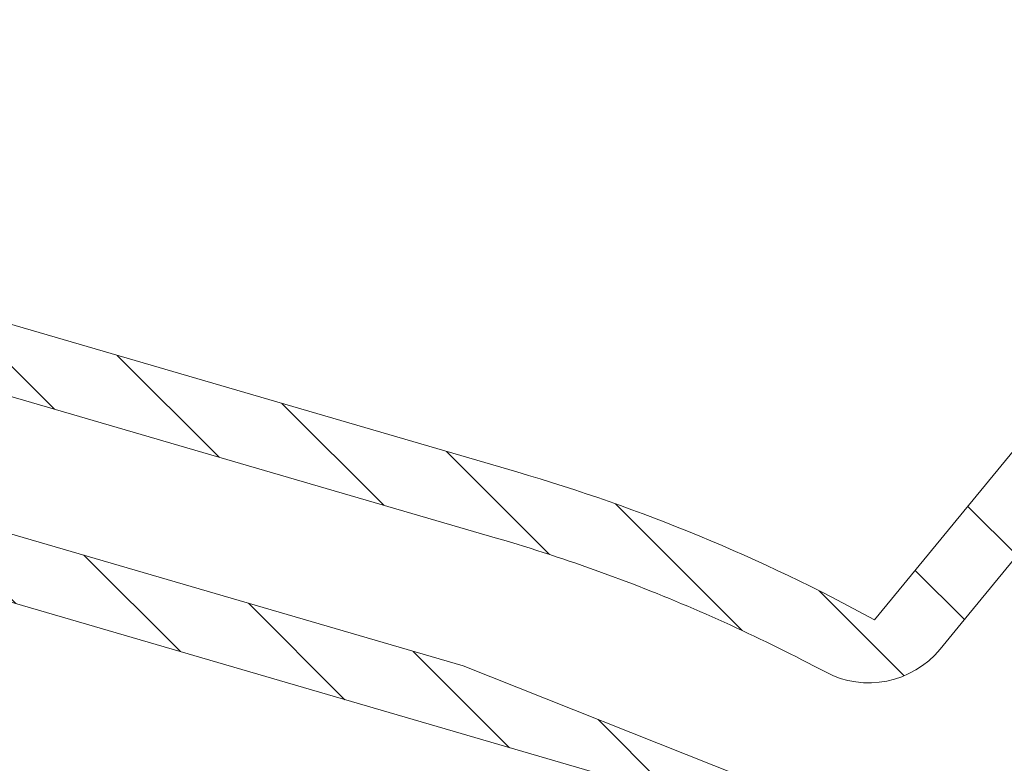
# Model space of a CAD drawing. Header units: metres. Extents: x 167411 to 168816, y 461777 to 462985.
# Tile 414 of 493: x 167743 to 167773, y 462755 to 462777. Entities that reach past the tile are written whole.
import ezdxf

# ---------------------------------------------------------------- set-up
doc = ezdxf.new("R2010")
doc.units = ezdxf.units.M
doc.header["$LTSCALE"] = 0.5
for name, color, linetype, lineweight, true_color in [('Noord-N-WE-GW-AANVULLEN-teelgrond 1e grootte boom', 7, 'Continuous', 18, 0x0001ff), ('Noord-N-WE-GW-AANVULLEN-vrijgekomen grond (uitvullen)', 7, 'Continuous', 18, 0x0100ff), ('Noord-N-WE-GW-AANVULLEN-zand uitvullen', 7, 'Continuous', 18, 0x3fff01), ('Zuid-N-WE-GW-AANVULLEN-menggranulaat', 7, 'Continuous', 18, 0x01ff7f), ('Zuid-N-WE-GW-AANVULLEN-teelgrond 1e grootte boom', 7, 'Continuous', 18, 0x0001ff), ('Zuid-N-WE-GW-ONTGRAVEN-grond-menggranulaat', 7, 'Continuous', 18, 0xff0001)]:
    doc.layers.add(name, color=color, linetype=linetype, lineweight=lineweight, true_color=true_color)
pattern_1 = [(45, (0, 0), (-3.535533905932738, 3.535533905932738), []), (45, (3.5355339, 0), (-3.535533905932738, 3.535533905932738), [2.5, -1.25])]
pattern_2 = [(135, (0, 0), (-1.767766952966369, -1.767766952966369), [])]

msp = doc.modelspace()

# ---------------------------------------------------------------- hatches: boundary and pattern name
at = {"layer": 'Noord-N-WE-GW-AANVULLEN-teelgrond 1e grootte boom'}
h = msp.add_hatch(dxfattribs=at)
h.set_pattern_fill('ANSI33', color=256, scale=20)
h.set_pattern_definition(pattern_1)
h.paths.add_polyline_path([(167851.496245, 462738.563006), (167851.496245, 462733.563006), (167857.496245, 462733.563006), (167857.496245, 462738.563006)])
h.paths.add_polyline_path([(167851.3662560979, 462731.3587327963), (167851.3662560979, 462726.3587327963), (167857.3662560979, 462726.3587327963), (167857.3662560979, 462731.3587327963)])
h.paths.add_polyline_path([(167853.7575194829, 462724.8166165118), (167854.1870491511, 462719.8351002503), (167860.1648686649, 462720.3505358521), (167859.7353389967, 462725.3320521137)])
edge = h.paths.add_edge_path()
edge.add_line((167819.752561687, 462698.5678700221), (167818.5773189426, 462699.0071671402))
edge.add_line((167818.5773189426, 462699.0071671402), (167819.6625522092, 462695.1794274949))
edge.add_line((167819.6625522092, 462695.1794274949), (167823.7469851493, 462693.8079464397))
edge.add_arc((167900.6604038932, 462925.3685777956), 243.9999999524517, 251.6259691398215, 258.5614237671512)
edge.add_arc((167946.0157406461, 463149.5269567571), 472.7008644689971, 258.5614237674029, 259.1146180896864)
edge.add_arc((167946.0157504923, 463149.526999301), 472.7009081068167, 259.1146178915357, 259.7296689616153)
edge.add_line((167861.7366223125, 462684.3999445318), (167862.3462604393, 462687.5686881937))
edge.add_arc((167897.0482822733, 462880.5361637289), 196.0629412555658, 258.8202020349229, 259.8052653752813, ccw=False)
edge.add_arc((167900.6604038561, 462925.3685776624), 240.799999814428, 250.3668830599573, 260.0454236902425, ccw=False)
edge = h.paths.add_edge_path()
edge.add_line((167578.4032729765, 462799.7303160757), (167596.6203670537, 462796.9720314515))
edge.add_line((167596.6203670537, 462796.9720314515), (167601.6020787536, 462796.1410789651))
edge.add_arc((167606.5339795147, 462827.100711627), 31.34999999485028, 260.94877682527, 275.6641324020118)
edge.add_line((167609.6281247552, 462795.9037764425), (167609.6238054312, 462793.4097978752))
edge.add_arc((167603.0385404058, 462821.3954510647), 28.74999999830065, 263.5356267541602, 283.2413064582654, ccw=False)
edge.add_arc((167609.42836148, 462855.0211414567), 62.93352959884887, 252.2468160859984, 261.20118637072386, ccw=False)
edge.add_arc((167562.3483782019, 462696.7118973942), 102.2499999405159, 74.17099039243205, 77.73495314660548)
edge.add_arc((167562.3483781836, 462696.7118973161), 102.250000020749, 77.73495314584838, 81.12712426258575)
edge.add_line((167578.1196902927, 462797.7382711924), (167578.4032729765, 462799.7303160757))
edge = h.paths.add_edge_path()
edge.add_arc((167472.8983696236, 462038.8933752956), 768.1212285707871, 83.66386098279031, 84.63420210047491, ccw=False)
edge.add_line((167557.6691693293, 462802.3225686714), (167557.5895591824, 462800.5467459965))
edge.add_arc((167555.5527658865, 462613.8437053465), 186.7141502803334, 89.37496984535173, 91.48672537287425)
edge.add_line((167550.7084035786, 462800.495000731), (167546.2931048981, 462800.5326116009))
edge.add_line((167546.2931048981, 462800.5326116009), (167544.6420942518, 462803.1182976))
edge.add_line((167544.6420942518, 462803.1182976), (167544.728463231, 462803.6486691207))
edge = h.paths.add_edge_path()
edge.add_line((167502.3501883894, 462807.3307395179), (167484.6232827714, 462807.8409732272))
edge.add_line((167484.6232827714, 462807.8409732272), (167479.5257499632, 462809.9299242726))
edge.add_line((167479.5257499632, 462809.9299242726), (167479.5256575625, 462809.9101138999))
edge.add_arc((167475.679294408, 461985.2643094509), 824.6547746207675, 89.73275947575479, 92.94858476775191)
edge.add_arc((167431.5555315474, 462841.903473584), 33.11999999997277, 262.34218993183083, 272.94858476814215, ccw=False)
edge.add_line((167427.142078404, 462809.0788512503), (167426.7420394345, 462806.1212264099))
edge.add_arc((167432.0353601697, 462845.4296723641), 39.66324706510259, 262.3306199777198, 270.6948268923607)
edge.add_arc((167473.7999534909, 462046.5827580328), 760.3082304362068, 90.64474842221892, 93.112606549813, ccw=False)
edge.add_line((167465.244398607, 462806.842850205), (167494.8134747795, 462803.0676205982))
edge.add_arc((167472.8515045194, 461852.3212443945), 951.0000000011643, 86.68204269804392, 88.67671915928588, ccw=False)
edge.add_line((167527.8924539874, 462801.7271080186), (167531.204409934, 462801.5236236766))
edge.add_line((167531.204409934, 462801.5236236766), (167531.5202549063, 462805.673126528))
edge.add_arc((167473.7849370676, 462047.1590229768), 760.7082306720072, 85.64724816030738, 87.84798802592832)
at = {"layer": 'Noord-N-WE-GW-AANVULLEN-vrijgekomen grond (uitvullen)'}
h = msp.add_hatch(dxfattribs=at)
h.set_pattern_fill('ANSI31', color=256, scale=20, angle=90)
h.set_pattern_definition(pattern_2)
h.paths.add_polyline_path([(167706.5403685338, 462772.1138075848), (167705.5804373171, 462772.3937999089), (167705.4124074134, 462771.8178086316), (167703.7516926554, 462762.0633027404), (167703.4842424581, 462761.5262080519), (167704.3793998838, 462761.0804579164), (167704.3125373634, 462760.9461843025), (167706.702073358, 462759.6931818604), (167716.3782634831, 462754.1611343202), (167725.1101927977, 462748.8741298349), (167738.1994045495, 462740.948880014), (167742.532467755, 462738.175838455), (167747.7370779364, 462734.41951791), (167749.4384790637, 462736.4891531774), (167754.583392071, 462741.5587953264), (167764.9536591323, 462754.1798085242), (167756.5114375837, 462757.5363003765)])
edge = h.paths.add_edge_path(flags=16)
edge.add_line((167760.9397763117, 462751.6359280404), (167760.7716218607, 462751.6103917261))
edge.add_line((167760.7716218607, 462751.6103917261), (167753.4005272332, 462742.6394865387))
edge.add_line((167753.4005272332, 462742.6394865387), (167748.2249168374, 462737.5395961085))
edge.add_arc((167747.2422889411, 462738.5368134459), 1.400000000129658, 233.96650911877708, 314.5777961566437, ccw=False)
edge.add_line((167746.4187276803, 462737.4046708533), (167743.4281533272, 462739.5016391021))
edge.add_line((167743.4281533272, 462739.5016391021), (167739.0281055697, 462742.3175489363))
edge.add_line((167739.0281055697, 462742.3175489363), (167717.211737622, 462755.5269132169))
edge.add_arc((167625.3086766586, 462606.0983188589), 175.4282686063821, 58.40723921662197, 62.07926896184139)
edge.add_line((167707.4528848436, 462761.1060815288), (167707.1000039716, 462766.4000602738))
edge.add_line((167707.1000039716, 462766.4000602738), (167706.6357025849, 462766.5763348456))
edge.add_arc((167707.6282180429, 462767.9625082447), 1.704864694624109, 80.19333900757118, 234.3969182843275, ccw=False)
edge.add_line((167707.9185975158, 462769.6424616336), (167760.6802256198, 462754.2508955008))
edge.add_arc((167760.1668116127, 462752.8772022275), 1.466501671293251, -57.93662365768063, 69.50691150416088, ccw=False)
edge.add_line((167760.9453142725, 462751.6343986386), (167760.9397763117, 462751.6359280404))
at = {"layer": 'Noord-N-WE-GW-AANVULLEN-zand uitvullen'}
h = msp.add_hatch(dxfattribs=at)
h.set_pattern_fill('ANSI31', color=256, scale=20, angle=90)
h.set_pattern_definition(pattern_2)
edge = h.paths.add_edge_path()
edge.add_line((167721.4094950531, 462819.829803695), (167721.7599547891, 462821.2878211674))
edge.add_line((167721.7599547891, 462821.2878211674), (167721.9879396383, 462822.2627326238))
edge.add_arc((167727.6388144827, 462820.9559757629), 5.800000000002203, 73.73703519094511, 166.9793091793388, ccw=False)
edge.add_line((167729.2630827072, 462826.5238975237), (167730.2230692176, 462826.2438512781))
edge.add_line((167730.2230692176, 462826.2438512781), (167745.7728057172, 462821.7076986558))
edge.add_arc((167718.5243060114, 462728.3010111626), 97.30000002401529, 69.14617739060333, 73.73703518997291, ccw=False)
edge.add_line((167753.1616429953, 462819.2270519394), (167754.0933698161, 462818.8664877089))
edge.add_line((167754.0933698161, 462818.8664877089), (167754.0661750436, 462818.7972447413))
edge.add_line((167754.0661750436, 462818.7972447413), (167753.5740246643, 462817.1101743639))
edge.add_line((167753.5740246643, 462817.1101743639), (167753.4806111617, 462817.1470407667))
edge.add_line((167753.4806111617, 462817.1470407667), (167752.6329853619, 462814.241415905))
edge.add_line((167752.6329853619, 462814.241415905), (167752.5297765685, 462814.2715238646))
edge.add_line((167752.5297765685, 462814.2715238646), (167747.5777043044, 462815.7161371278))
edge.add_line((167747.5777043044, 462815.7161371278), (167740.2684972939, 462790.6604892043))
edge.add_line((167740.2684972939, 462790.6604892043), (167761.9344528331, 462784.3401196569))
edge.add_line((167761.9344528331, 462784.3401196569), (167775.7298196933, 462801.1296108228))
edge.add_line((167775.7298196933, 462801.1296108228), (167771.7873008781, 462804.3692843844))
edge.add_line((167771.7873008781, 462804.3692843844), (167771.5814322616, 462804.5384397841))
edge.add_line((167771.5814322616, 462804.5384397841), (167773.2329424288, 462806.5483910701))
edge.add_line((167773.2329424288, 462806.5483910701), (167773.1506729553, 462806.605783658))
edge.add_line((167773.1506729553, 462806.605783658), (167774.2650908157, 462807.9620729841))
edge.add_line((167774.2650908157, 462807.9620729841), (167774.3120182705, 462808.0191854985))
edge.add_line((167774.3120182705, 462808.0191854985), (167775.0994918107, 462807.4624828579))
edge.add_arc((167718.5253123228, 462728.3022953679), 97.29837135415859, 42.61542943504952, 54.44737731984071, ccw=False)
edge.add_line((167790.1286220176, 462794.1805095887), (167790.801992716, 462793.4410603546))
edge.add_line((167790.801992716, 462793.4410603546), (167794.045901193, 462789.6506539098))
edge.add_arc((167791.8726178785, 462787.8851965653), 2.800000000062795, -39.40880863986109, 39.088533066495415, ccw=False)
edge.add_line((167794.0359986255, 462786.1076185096), (167793.40114932, 462785.3349825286))
edge.add_line((167793.40114932, 462785.3349825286), (167771.6124732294, 462758.817327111))
edge.add_line((167771.6124732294, 462758.817327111), (167770.9776239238, 462758.0446911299))
edge.add_arc((167768.8142431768, 462759.8222691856), 2.800000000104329, 241.9403833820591, 320.59119135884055, ccw=False)
edge.add_arc((167742.9203988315, 462711.2452011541), 52.24745873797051, 61.94029754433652, 68.99750167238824)
edge.add_line((167761.6463403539, 462760.0215894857), (167760.7093902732, 462760.3710527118))
edge.add_arc((167742.921959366, 462711.2516156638), 52.24090154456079, 70.09335559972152, 73.73719383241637)
edge.add_line((167757.551688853, 462761.4022169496), (167714.2607799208, 462774.0309949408))
edge.add_arc((167716.4451406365, 462781.5188897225), 7.79999999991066, 155.7630082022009, 253.7370351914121, ccw=False)
edge.add_line((167709.332669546, 462784.7208820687), (167709.8160502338, 462784.5035509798))
edge.add_line((167709.8160502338, 462784.5035509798), (167709.8797733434, 462784.474579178))
edge.add_line((167709.8797733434, 462784.474579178), (167709.261246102, 462783.1141362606))
edge.add_line((167709.261246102, 462783.1141362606), (167710.6267413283, 462782.4933119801))
edge.add_line((167710.6267413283, 462782.4933119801), (167711.2475656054, 462783.8588071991))
edge.add_arc((167524.4996066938, 462867.9316318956), 204.8000000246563, 335.7630082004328, 340.8516845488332)
edge.add_line((167717.9685644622, 462800.7542369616), (167715.9847519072, 462801.443067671))
edge.add_line((167715.9847519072, 462801.443067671), (167718.2592098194, 462808.395876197))
edge.add_line((167718.2592098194, 462808.395876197), (167718.3261223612, 462808.375316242))
edge.add_line((167718.3261223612, 462808.375316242), (167720.2665860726, 462807.779077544))
edge.add_line((167720.2665860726, 462807.779077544), (167721.0377824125, 462810.3487742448))
edge.add_arc((167524.499606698, 462867.9316318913), 204.8000000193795, 343.6701747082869, 346.2775088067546)
edge.add_line((167723.4538109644, 462819.3490772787), (167723.7971743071, 462820.8092490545))
edge.add_line((167723.7971743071, 462820.8092490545), (167722.3370025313, 462821.1526123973))
edge.add_line((167722.3370025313, 462821.1526123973), (167721.9936391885, 462819.6924406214))
edge.add_line((167721.9936391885, 462819.6924406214), (167721.4094950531, 462819.829803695))
edge = h.paths.add_edge_path(flags=16)
edge.add_arc((167727.6388144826, 462820.9559757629), 3.980000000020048, 73.73703518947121, 105.65012034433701, ccw=False)
edge.add_line((167728.7533985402, 462824.7767220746), (167745.2631215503, 462819.9605232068))
edge.add_line((167745.2631215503, 462819.9605232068), (167747.0880854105, 462819.4083155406))
edge.add_line((167747.0880854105, 462819.4083155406), (167738.3857101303, 462789.5769465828))
edge.add_line((167738.3857101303, 462789.5769465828), (167762.3146233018, 462782.5964294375))
edge.add_line((167762.3146233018, 462782.5964294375), (167778.647330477, 462802.4739611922))
edge.add_arc((167718.5332322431, 462728.3090007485), 95.46803739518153, 38.778987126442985, 50.973649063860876, ccw=False)
edge.add_line((167792.9570320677, 462788.1023463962), (167768.9890716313, 462758.9324182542))
edge.add_arc((167742.9192725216, 462711.2429217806), 54.34999999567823, 61.33646743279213, 73.73703519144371)
edge.add_line((167758.1397859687, 462763.4181886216), (167714.8488770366, 462776.0469666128))
edge.add_arc((167716.4430729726, 462781.5151784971), 5.69585831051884, 202.2467410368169, 253.7465473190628, ccw=False)
edge.add_arc((167524.6408378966, 462867.8841204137), 206.4711076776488, 334.6114704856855, 343.6718078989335)
edge.add_arc((167524.4996067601, 462867.9316318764), 206.6199999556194, 343.6701747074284, 347.9476919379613)
edge = h.paths.add_edge_path(flags=16)
edge.add_line((167754.2179499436, 462818.8176051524), (167754.1969706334, 462818.7456889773))
edge.add_line((167754.1969706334, 462818.7456889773), (167753.7441339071, 462817.1933841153))
edge.add_arc((167717.9396309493, 462726.7497281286), 97.27290136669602, 64.97752930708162, 68.40255956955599, ccw=False)
edge.add_line((167759.0835072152, 462814.8927867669), (167759.5595352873, 462816.524590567))
edge.add_arc((167718.524306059, 462728.3010112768), 97.29999990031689, 65.05555744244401, 68.47906575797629)
edge = h.paths.add_edge_path(flags=16)
edge.add_line((167759.687873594, 462816.4646113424), (167759.17209423, 462814.6965418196))
edge.add_arc((167718.524306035, 462728.3010112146), 95.47999996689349, 58.75313288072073, 64.80372616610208, ccw=False)
edge.add_line((167768.0523133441, 462809.9307048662), (167769.1744605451, 462811.2964010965))
edge.add_line((167769.1744605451, 462811.2964010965), (167769.2192464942, 462811.3509073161))
edge.add_arc((167718.5699968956, 462728.3859246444), 97.20357418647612, 58.59637358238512, 64.97536703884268)
edge = h.paths.add_edge_path(flags=16)
edge.add_line((167768.2629306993, 462809.9665094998), (167769.3399453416, 462811.2772776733))
edge.add_arc((167718.5243060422, 462728.3010112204), 97.29999995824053, 55.09790373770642, 58.51620833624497, ccw=False)
edge.add_line((167774.1970191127, 462808.0997518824), (167773.1245514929, 462806.79451761))
edge.add_arc((167717.5613961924, 462726.9460957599), 97.27813063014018, 55.16756828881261, 58.58710113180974)
h.paths.add_polyline_path([(167774.5723319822, 462805.4219199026), (167773.6200580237, 462804.262965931), (167774.7790119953, 462803.3106919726), (167775.7312859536, 462804.4696459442)], flags=16)
h.paths.add_polyline_path([(167750.2418625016, 462817.6499754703), (167749.8217931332, 462816.2099957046), (167751.261772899, 462815.7899263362), (167751.6818422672, 462817.229906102)], flags=16)
h.paths.add_polyline_path([(167717.9289383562, 462806.3953571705), (167717.4680895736, 462804.9679054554), (167718.8955412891, 462804.5070566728), (167719.3563900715, 462805.9345083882)], flags=16)
edge = h.paths.add_edge_path(flags=16)
edge.add_line((167721.3774478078, 462819.6935209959), (167723.2842639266, 462819.2451280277))
edge.add_arc((167524.499606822, 462867.9316318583), 204.6599998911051, 343.67017470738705, 346.2379784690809, ccw=False)
edge.add_line((167720.903430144, 462810.3881375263), (167720.1738351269, 462807.954036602))
edge.add_line((167720.1738351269, 462807.954036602), (167718.3003297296, 462808.5297012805))
edge.add_arc((167522.9486592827, 462868.3810726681), 204.3146147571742, 342.9661100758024, 346.2139526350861)
edge = h.paths.add_edge_path(flags=17)
edge.add_arc((167524.4996066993, 462867.9316318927), 204.6600000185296, 335.80220203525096, 340.8124907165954, ccw=False)
edge.add_line((167711.1773338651, 462784.0439582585), (167709.3901412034, 462784.8485418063))
edge.add_arc((167524.4525728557, 462867.9503419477), 202.7506186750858, 335.8032061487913, 340.811486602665)
edge.add_line((167715.9388298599, 462801.3108135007), (167717.7903430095, 462800.6679205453))
at = {"layer": 'Zuid-N-WE-GW-AANVULLEN-menggranulaat'}
h = msp.add_hatch(dxfattribs=at)
h.set_pattern_fill('ANSI37', color=256, scale=20)
h.set_pattern_definition([(45, (0, 0), (-1.767766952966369, 1.767766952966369), []), (135, (0, 0), (-1.767766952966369, -1.767766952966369), [])])
edge = h.paths.add_edge_path()
edge.add_arc((167803.4791472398, 462466.3690323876), 20.99999999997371, 297.6526232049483, 334.9313167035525)
edge.add_line((167822.5009582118, 462457.4712401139), (167827.8134121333, 462468.8282701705))
edge.add_arc((167808.7916689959, 462477.7260058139), 20.99991456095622, 334.9313782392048, 364.503464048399)
edge.add_line((167829.7267481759, 462479.3749058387), (167827.4790799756, 462507.9125713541))
edge.add_arc((167825.4852546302, 462507.755534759), 2.000000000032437, 4.503402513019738, 90.27156755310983)
edge.add_arc((167824.8460969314, 462642.6050917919), 132.8510717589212, 259.64941472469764, 270.2715675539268, ccw=False)
edge.add_arc((167754.8900732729, 462225.1511423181), 290.4445156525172, 80.86994677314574, 87.31915756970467)
edge.add_arc((167775.0175849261, 462636.516389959), 121.415015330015, 260.654251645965, 266.9109979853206, ccw=False)
edge.add_arc((167974.3146421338, 463868.2755060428), 1369.192570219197, 259.95828140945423, 260.7955184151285, ccw=False)
edge.add_arc((167530.3156294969, 461237.1591816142), 1299.214996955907, 80.9099083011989, 81.3481679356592)
edge.add_line((167725.7562178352, 462521.5900223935), (167726.5613614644, 462523.2881156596))
edge.add_arc((167530.3156294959, 461237.1591816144), 1301.01499695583, 80.90924953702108, 81.32436302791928, ccw=False)
edge.add_arc((167974.3146421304, 463868.2755060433), 1367.392570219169, 259.957655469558, 260.7956117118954)
edge.add_arc((167775.0175849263, 462636.5163899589), 119.6150153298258, 260.6531923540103, 266.9079431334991)
edge.add_arc((167754.8900732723, 462225.1511423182), 292.2445156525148, 80.8661692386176, 87.3178939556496, ccw=False)
edge.add_arc((167824.846096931, 462642.6050917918), 131.0510717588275, 259.6410738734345, 270.081003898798)
edge.add_arc((167825.0285473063, 462513.5541490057), 1.999999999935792, 270.0810038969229, 364.5034025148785)
edge.add_line((167827.0223726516, 462513.711185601), (167826.3476529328, 462522.277808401))
edge.add_arc((167851.2704697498, 462524.2407658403), 25.00000000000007, 159.6344798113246, 184.5034025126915, ccw=False)
edge.add_line((167827.8331801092, 462532.9409643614), (167839.6054740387, 462564.6541099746))
edge.add_arc((167863.0427636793, 462555.9539114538), 25.00000000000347, 92.92646269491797, 159.6344798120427, ccw=False)
edge.add_arc((167859.6731861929, 462621.8678397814), 41.00000000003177, 272.9264626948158, 332.9525938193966)
edge.add_arc((167761.4366320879, 462672.0242893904), 151.2999999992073, 332.9525938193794, 343.4711954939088)
edge.add_arc((167761.4366320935, 462672.0242893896), 151.2999999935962, 343.4711954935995, 352.7182832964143)
edge.add_arc((167761.4366320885, 462672.0242893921), 151.299999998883, 352.7182832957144, 359.9848447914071)
edge.add_arc((167762.6427129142, 462672.126905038), 150.0939816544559, 359.9455512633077, 369.780692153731)
edge.add_arc((167930.1719424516, 462701.5206140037), 19.9999999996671, 191.1198891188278, 191.2334212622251, ccw=False)
edge.add_arc((167737.3431602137, 462663.465514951), 176.548040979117, 11.16895386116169, 18.09769581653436)
edge.add_line((167905.1570562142, 462718.3080812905), (167903.1593950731, 462724.0577253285))
edge.add_arc((167739.6427847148, 462664.0457215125), 174.1812919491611, 20.15357154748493, 22.68530781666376)
edge.add_line((167900.3488921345, 462731.2221273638), (167888.5491926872, 462758.9092599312))
edge.add_arc((165746.7489998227, 461786.7376482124), 2352.110904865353, 24.41348664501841, 26.09998645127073)
edge.add_line((167859.0096983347, 462821.5228676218), (167856.2721985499, 462827.0317757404))
edge.add_line((167856.2721985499, 462827.0317757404), (167849.4427865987, 462840.7263118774))
edge.add_line((167849.4427865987, 462840.7263118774), (167853.1350324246, 462842.2854980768))
edge.add_line((167853.1350324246, 462842.2854980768), (167860.3813711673, 462827.7549278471))
edge.add_line((167860.3813711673, 462827.7549278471), (167861.3957378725, 462825.6996336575))
edge.add_line((167861.3957378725, 462825.6996336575), (167863.1099234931, 462822.2444456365))
edge.add_arc((165737.1791078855, 461782.2200335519), 2366.692335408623, 24.416192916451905, 26.068294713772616, ccw=False)
edge.add_line((167892.2107470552, 462760.5202148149), (167904.0259808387, 462732.7966320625))
edge.add_arc((167739.8099433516, 462664.1044459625), 178.0042791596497, 19.80421544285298, 22.699741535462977, ccw=False)
edge.add_line((167907.2863097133, 462724.4135672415), (167909.2465979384, 462718.6607007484))
edge.add_arc((167740.0904840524, 462664.1680653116), 177.7167357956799, 11.117207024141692, 17.85603628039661, ccw=False)
edge.add_arc((167930.1719424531, 462701.5206139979), 16.00000000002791, 191.1198890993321, 191.4083296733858)
edge.add_arc((167760.3030476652, 462671.9276384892), 156.4335888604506, 0.020354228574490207, 9.726300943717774, ccw=False)
edge.add_arc((167761.4366320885, 462672.0242893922), 155.2999999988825, 352.7182832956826, 359.9848447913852, ccw=False)
edge.add_arc((167761.4366320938, 462672.0242893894), 155.2999999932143, 343.47119549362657, 352.71828329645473, ccw=False)
edge.add_arc((167761.4366320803, 462672.0242893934), 155.3000000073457, 332.95259381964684, 343.47119549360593, ccw=False)
edge.add_arc((167859.6731861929, 462621.8678397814), 45.0000000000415, 272.9264626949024, 332.9525938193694, ccw=False)
edge.add_arc((167863.0427636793, 462555.9539114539), 20.99999999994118, 92.92646269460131, 159.6344798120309)
edge.add_line((167843.3554403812, 462563.2620782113), (167831.5831464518, 462531.548932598))
edge.add_arc((167851.2704697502, 462524.2407658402), 21.00000000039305, 159.6344798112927, 184.5034025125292)
edge.add_line((167830.3353036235, 462522.5918815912), (167833.7143988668, 462479.6889790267))
edge.add_arc((167808.7916777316, 462477.7260042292), 24.99990597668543, -25.068626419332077, 4.503459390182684, ccw=False)
edge.add_line((167831.4366161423, 462467.1334566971), (167826.1241603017, 462455.7764225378))
edge.add_arc((167803.4791472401, 462466.3690323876), 24.99999999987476, 326.0230712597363, 334.93131670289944, ccw=False)
edge.add_line((167824.2107141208, 462452.3975566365), (167824.3351035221, 462452.313727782))
edge.add_arc((167826.6985021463, 462450.7209795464), 2.849999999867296, 146.0230712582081, 226.2503602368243)
edge.add_line((167824.7277028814, 462448.6622298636), (167832.9604662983, 462440.7811726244))
edge.add_line((167832.9604662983, 462440.7811726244), (167832.856741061, 462440.6728163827))
edge.add_line((167832.856741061, 462440.6728163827), (167836.0875973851, 462437.5799832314))
edge.add_arc((167853.3620299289, 462455.6518945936), 24.99999999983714, 226.2924793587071, 277.4629986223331)
edge.add_line((167856.6091772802, 462430.8636708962), (167887.2002697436, 462434.8709683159))
edge.add_line((167887.2002697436, 462434.8709683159), (167887.6548703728, 462431.4006169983))
edge.add_line((167887.6548703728, 462431.4006169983), (167857.0637779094, 462427.3933195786))
edge.add_arc((167853.3620299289, 462455.6518945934), 28.49999999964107, 226.4362674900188, 277.4629986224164, ccw=False)
edge.add_line((167833.7209410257, 462435.0005598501), (167830.4365544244, 462438.1445760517))
edge.add_line((167830.4365544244, 462438.1445760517), (167830.3328291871, 462438.03621981))
edge.add_line((167830.3328291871, 462438.03621981), (167822.1006203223, 462445.9165948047))
edge.add_arc((167820.1298408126, 462443.8578262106), 2.850000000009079, 46.25091003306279, 126.488941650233)
edge.add_line((167818.435038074, 462446.1491454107), (167818.3458420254, 462446.2697441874))
edge.add_arc((167803.479147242, 462466.3690323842), 24.99999999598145, 300.71144744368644, 306.4889533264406, ccw=False)
edge.add_line((167816.2470148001, 462444.8752761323), (167813.2254524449, 462447.7677008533))
at = {"layer": 'Zuid-N-WE-GW-AANVULLEN-teelgrond 1e grootte boom'}
h = msp.add_hatch(dxfattribs=at)
h.set_pattern_fill('ANSI33', color=256, scale=20)
h.set_pattern_definition(pattern_1)
h.paths.add_polyline_path([(167632.8377178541, 462676.5266989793), (167632.8377178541, 462671.5266989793), (167638.8377178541, 462671.5266989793), (167638.8377178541, 462676.5266989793)])
h.paths.add_polyline_path([(167654.1186690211, 462688.734524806), (167654.1186690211, 462683.734524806), (167660.1186690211, 462683.734524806), (167660.1186690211, 462688.734524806)])
h.paths.add_polyline_path([(167683.8796496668, 462668.6183621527), (167683.8796496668, 462663.6183621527), (167689.8796496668, 462663.6183621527), (167689.8796496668, 462668.6183621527)])
edge = h.paths.add_edge_path()
edge.add_arc((167810.3808444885, 462803.3814329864), 106.5000072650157, 242.86446916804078, 243.3100240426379, ccw=False)
edge.add_line((167761.8065248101, 462708.6038669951), (167760.9984946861, 462707.2503733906))
edge.add_arc((167900.6604039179, 462925.3685778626), 259.0000000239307, 237.3684112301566, 245.5973856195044)
edge.add_line((167793.6555941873, 462689.5063920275), (167800.444228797, 462686.5429145))
edge.add_line((167800.444228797, 462686.5429145), (167800.9974573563, 462686.3120079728))
edge.add_line((167800.9974573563, 462686.3120079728), (167801.2488266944, 462686.9240642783))
edge.add_line((167801.2488266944, 462686.9240642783), (167800.5308514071, 462689.8730815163))
edge.add_line((167800.5308514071, 462689.8730815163), (167797.4306392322, 462691.1075347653))
edge.add_arc((167797.765800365, 462692.0496956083), 1.000000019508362, 246.25729131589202, 250.4176637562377, ccw=False)
edge.add_arc((167900.6603241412, 462925.3684069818), 255.9998115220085, 243.3097077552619, 246.2025355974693, ccw=False)
edge.add_line((167785.6734964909, 462696.646014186), (167766.6099376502, 462706.1854506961))
edge.add_line((167766.6099376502, 462706.1854506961), (167762.5450142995, 462708.2290031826))
edge = h.paths.add_edge_path()
edge.add_line((167729.7955435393, 462731.755873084), (167718.4336053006, 462741.0916000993))
edge.add_arc((167656.8532226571, 462666.1459099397), 97.00000000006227, 50.59119135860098, 61.94803445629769)
edge.add_arc((167611.2368211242, 462580.54133114), 194.0000000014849, 61.94803431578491, 75.54710071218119)
edge.add_arc((167473.7849370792, 462047.1590232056), 744.8082304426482, 75.54877375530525, 77.73469606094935)
edge.add_arc((167473.78493708, 462047.1590232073), 744.8082304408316, 77.73469606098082, 79.04143100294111)
edge.add_line((167615.3723289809, 462778.3856027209), (167614.8020302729, 462775.4403694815))
edge.add_arc((167473.7677960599, 462047.0874752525), 741.8817923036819, 75.54949357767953, 79.04118276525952, ccw=False)
edge.add_arc((167611.2368215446, 462580.5413309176), 191.0000000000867, 51.90992444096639, 75.54949357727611, ccw=False)
edge.add_line((167729.0646370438, 462730.8663318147), (167729.7955435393, 462731.755873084))
edge = h.paths.add_edge_path()
edge.add_arc((167472.8515045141, 461852.3212443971), 938.9999999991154, 85.87992178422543, 87.73106189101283)
edge.add_arc((167502.2273521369, 462593.7395201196), 196.9999999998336, 87.73106189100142, 96.39076555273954)
edge.add_arc((167457.7038466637, 462991.2538688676), 203.0000000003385, 273.55816279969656, 276.39076555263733, ccw=False)
edge.add_line((167470.3023812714, 462788.6451895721), (167468.5569805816, 462788.544200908))
edge.add_arc((167468.503516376, 462789.5427705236), 0.9999998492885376, 126.58263599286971, 273.0647350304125, ccw=False)
edge.add_line((167467.9075349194, 462790.3457685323), (167467.8520288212, 462791.5115153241))
edge.add_line((167467.8520288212, 462791.5115153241), (167463.356459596, 462791.333787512))
edge.add_line((167463.356459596, 462791.333787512), (167463.3627943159, 462791.1097321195))
edge.add_line((167463.3627943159, 462791.1097321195), (167462.3580633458, 462791.0829777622))
edge.add_arc((167462.3345474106, 462789.8042607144), 1.278933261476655, 88.94643464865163, 226.1744196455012)
edge.add_line((167461.448930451, 462788.8815728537), (167462.1728936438, 462788.1917342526))
edge.add_line((167462.1728936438, 462788.1917342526), (167462.1250852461, 462788.1415608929))
edge.add_arc((167466.9677423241, 462794.3276324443), 7.856131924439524, 231.9450104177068, 266.4484992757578)
edge.add_arc((167460.2758619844, 462965.3663968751), 178.9874041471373, 271.9867574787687, 276.4949520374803)
edge.add_arc((167502.2273521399, 462593.7395200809), 195.0000000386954, 93.46616453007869, 96.39076555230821, ccw=False)
edge.add_arc((167496.4837385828, 462688.5657343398), 99.99999999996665, 87.97320017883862, 93.46616452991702, ccw=False)
edge.add_arc((167473.7849370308, 462047.1590232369), 741.8082304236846, 86.95425751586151, 87.97320017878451, ccw=False)
edge.add_arc((167473.7957505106, 462047.2905003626), 741.6763644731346, 83.64190735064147, 86.95455203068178, ccw=False)
edge.add_line((167555.9305037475, 462784.4049500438), (167556.2896047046, 462786.3928943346))
edge.add_arc((167533.3755837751, 462692.3299431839), 96.81369290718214, 76.30923118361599, 85.88914324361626)
edge = h.paths.add_edge_path()
edge.add_line((167584.8977186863, 462782.6331097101), (167584.6325823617, 462780.6366321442))
edge.add_line((167584.6325823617, 462780.6366321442), (167596.1308612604, 462778.8071042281))
edge.add_line((167596.1308612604, 462778.8071042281), (167596.4327265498, 462781.6749466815))
edge.add_line((167596.4327265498, 462781.6749466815), (167593.1436613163, 462782.1492670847))
edge.add_arc((167583.1492237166, 462682.3260606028), 100.3222873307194, 84.28252100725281, 89.00135396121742)
edge = h.paths.add_edge_path()
edge.add_line((167428.3733344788, 462785.1688034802), (167429.6782427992, 462782.4659556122))
edge.add_arc((167439.9861721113, 462760.6301085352), 24.14658618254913, 92.09856876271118, 115.2703350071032, ccw=False)
edge.add_line((167439.1019544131, 462784.7604998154), (167449.4898294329, 462785.1491883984))
edge.add_line((167449.4898294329, 462785.1491883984), (167449.5082445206, 462787.980754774))
edge.add_line((167449.5082445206, 462787.980754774), (167439.1025243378, 462787.5772356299))
edge.add_arc((167438.9928821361, 462762.9630241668), 24.61445565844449, 89.74478183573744, 115.5586891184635)
at = {"layer": 'Zuid-N-WE-GW-ONTGRAVEN-grond-menggranulaat'}
h = msp.add_hatch(dxfattribs=at)
h.set_pattern_fill('ANSI31', color=256, scale=20)
h.set_pattern_definition([(45, (0, 0), (-1.767766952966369, 1.767766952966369), [])])
edge = h.paths.add_edge_path()
edge.add_line((167853.1350324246, 462842.2854980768), (167849.4427865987, 462840.7263118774))
edge.add_line((167849.4427865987, 462840.7263118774), (167856.2721985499, 462827.0317757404))
edge.add_line((167856.2721985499, 462827.0317757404), (167859.0096983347, 462821.5228676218))
edge.add_arc((165746.7489998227, 461786.7376482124), 2352.110904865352, 24.413486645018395, 26.099986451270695, ccw=False)
edge.add_line((167888.5491926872, 462758.9092599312), (167900.3488921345, 462731.2221273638))
edge.add_arc((167739.6427847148, 462664.0457215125), 174.1812919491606, 20.153571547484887, 22.685307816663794, ccw=False)
edge.add_line((167903.1593950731, 462724.0577253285), (167905.1570562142, 462718.3080812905))
edge.add_arc((167737.3431602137, 462663.465514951), 176.5480409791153, 11.168953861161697, 18.097695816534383, ccw=False)
edge.add_arc((167930.1719424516, 462701.5206140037), 19.99999999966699, 191.1198891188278, 191.2334212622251)
edge.add_arc((167762.6427129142, 462672.126905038), 150.0939816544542, -0.054448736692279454, 9.780692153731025, ccw=False)
edge.add_arc((167761.4366320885, 462672.0242893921), 151.2999999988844, 352.7182832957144, 359.984844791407, ccw=False)
edge.add_arc((167761.4366320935, 462672.0242893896), 151.2999999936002, 343.4711954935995, 352.7182832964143, ccw=False)
edge.add_arc((167761.4366320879, 462672.0242893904), 151.299999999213, 332.95259381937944, 343.4711954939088, ccw=False)
edge.add_arc((167859.6731861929, 462621.8678397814), 41.00000000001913, 272.9264626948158, 332.9525938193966, ccw=False)
edge.add_arc((167863.0427636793, 462555.9539114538), 25.00000000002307, 92.926462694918, 159.6344798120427)
edge.add_line((167839.6054740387, 462564.6541099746), (167827.8331801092, 462532.9409643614))
edge.add_arc((167851.2704697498, 462524.2407658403), 24.99999999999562, 159.6344798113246, 184.5034025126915)
edge.add_line((167826.3476529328, 462522.277808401), (167827.0223726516, 462513.711185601))
edge.add_arc((167825.0285473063, 462513.5541490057), 1.999999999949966, -89.91899610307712, 4.5034025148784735, ccw=False)
edge.add_arc((167824.846096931, 462642.6050917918), 131.0510717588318, 259.6410738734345, 270.08100389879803, ccw=False)
edge.add_arc((167754.8900732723, 462225.1511423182), 292.2445156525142, 80.86616923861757, 87.31789395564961)
edge.add_arc((167775.0175849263, 462636.5163899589), 119.6150153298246, 260.65319235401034, 266.90794313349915, ccw=False)
edge.add_arc((167974.3146421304, 463868.2755060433), 1367.392570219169, 259.957655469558, 260.7956117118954, ccw=False)
edge.add_arc((167530.3156294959, 461237.1591816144), 1301.01499695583, 80.90924953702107, 81.3243630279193)
edge.add_line((167726.5613614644, 462523.2881156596), (167725.7562178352, 462521.5900223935))
edge.add_arc((167530.3156294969, 461237.1591816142), 1299.214996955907, 80.90990830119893, 81.3481679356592, ccw=False)
edge.add_arc((167974.3146421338, 463868.2755060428), 1369.192570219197, 259.9582814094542, 260.7955184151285)
edge.add_arc((167775.0175849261, 462636.516389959), 121.4150153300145, 260.654251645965, 266.9109979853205)
edge.add_arc((167754.8900732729, 462225.1511423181), 290.4445156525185, 80.86994677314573, 87.31915756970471, ccw=False)
edge.add_arc((167824.8460969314, 462642.6050917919), 132.8510717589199, 259.6494147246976, 270.2715675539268)
edge.add_arc((167825.4852546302, 462507.755534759), 2.000000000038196, 4.503402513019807, 90.27156755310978, ccw=False)
edge.add_line((167827.4790799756, 462507.9125713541), (167829.7267481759, 462479.3749058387))
edge.add_arc((167808.7916689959, 462477.7260058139), 20.9999145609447, -25.068621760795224, 4.50346404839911, ccw=False)
edge.add_line((167827.8134121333, 462468.8282701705), (167822.5009582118, 462457.4712401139))
edge.add_arc((167803.4791472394, 462466.369032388), 21.00000000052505, 297.652623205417, 334.9313167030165, ccw=False)
edge.add_line((167813.2254524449, 462447.7677008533), (167816.2470148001, 462444.8752761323))
edge.add_line((167816.2470148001, 462444.8752761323), (167827.0136215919, 462434.5688200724))
edge.add_line((167827.0136215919, 462434.5688200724), (167830.4365544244, 462438.1445760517))
edge.add_line((167830.4365544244, 462438.1445760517), (167833.7209410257, 462435.0005598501))
edge.add_arc((167853.3620299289, 462455.6518945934), 28.49999999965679, 226.4362674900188, 277.4629986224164)
edge.add_line((167857.0637779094, 462427.3933195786), (167887.6548703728, 462431.4006169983))
edge.add_line((167887.6548703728, 462431.4006169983), (167887.2002697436, 462434.8709683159))
edge.add_line((167887.2002697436, 462434.8709683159), (167856.6091772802, 462430.8636708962))
edge.add_arc((167853.3620299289, 462455.6518945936), 24.99999999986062, 226.2924793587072, 277.4629986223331, ccw=False)
edge.add_line((167836.0875973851, 462437.5799832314), (167832.856741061, 462440.6728163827))
edge.add_line((167832.856741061, 462440.6728163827), (167832.9604662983, 462440.7811726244))
edge.add_line((167832.9604662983, 462440.7811726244), (167824.7277028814, 462448.6622298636))
edge.add_arc((167826.6985021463, 462450.7209795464), 2.849999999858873, 146.0230712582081, 226.2503602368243, ccw=False)
edge.add_line((167824.3351035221, 462452.313727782), (167824.2107141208, 462452.3975566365))
edge.add_arc((167803.4791472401, 462466.3690323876), 24.99999999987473, 326.0230712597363, 334.9313167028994)
edge.add_line((167826.1241603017, 462455.7764225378), (167831.4366161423, 462467.1334566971))
edge.add_arc((167808.7916777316, 462477.7260042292), 24.99990597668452, 334.9313735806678, 364.5034593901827)
edge.add_line((167833.7143988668, 462479.6889790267), (167830.3353036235, 462522.5918815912))
edge.add_arc((167851.2704697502, 462524.2407658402), 21.00000000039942, 159.6344798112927, 184.5034025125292, ccw=False)
edge.add_line((167831.5831464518, 462531.548932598), (167843.3554403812, 462563.2620782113))
edge.add_arc((167863.0427636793, 462555.9539114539), 20.99999999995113, 92.9264626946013, 159.6344798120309, ccw=False)
edge.add_arc((167859.6731861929, 462621.8678397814), 45.00000000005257, 272.9264626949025, 332.9525938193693)
edge.add_arc((167761.4366320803, 462672.0242893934), 155.3000000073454, 332.9525938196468, 343.471195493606)
edge.add_arc((167761.4366320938, 462672.0242893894), 155.2999999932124, 343.4711954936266, 352.7182832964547)
edge.add_arc((167761.4366320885, 462672.0242893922), 155.2999999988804, 352.7182832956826, 359.9848447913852)
edge.add_arc((167760.3030476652, 462671.9276384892), 156.4335888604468, 0.02035422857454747, 9.726300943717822)
edge.add_arc((167930.1719424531, 462701.5206139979), 16.00000000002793, 191.1198890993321, 191.4083296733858, ccw=False)
edge.add_arc((167740.0904840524, 462664.1680653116), 177.7167357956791, 11.11720702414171, 17.85603628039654)
edge.add_line((167909.2465979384, 462718.6607007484), (167907.2863097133, 462724.4135672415))
edge.add_arc((167739.8099433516, 462664.1044459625), 178.0042791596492, 19.80421544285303, 22.69974153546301)
edge.add_line((167904.0259808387, 462732.7966320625), (167892.2107470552, 462760.5202148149))
edge.add_arc((165737.1791078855, 461782.2200335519), 2366.692335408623, 24.41619291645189, 26.06829471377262)
edge.add_line((167863.1099234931, 462822.2444456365), (167861.3957378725, 462825.6996336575))
edge.add_line((167861.3957378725, 462825.6996336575), (167860.3813711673, 462827.7549278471))
edge.add_line((167860.3813711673, 462827.7549278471), (167853.1350324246, 462842.2854980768))

# ---------------------------------------------------------------- linework, layer by layer
at = {"layer": 'Noord-N-WE-GW-AANVULLEN-vrijgekomen grond (uitvullen)', "flags": 128}
msp.add_lwpolyline([(167706.5403685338, 462772.1138075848), (167705.5804373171, 462772.3937999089), (167705.4124074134, 462771.8178086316), (167703.7516926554, 462762.0633027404), (167703.4842424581, 462761.5262080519), (167704.3793998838, 462761.0804579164), (167704.3125373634, 462760.9461843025), (167706.702073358, 462759.6931818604), (167716.3782634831, 462754.1611343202), (167725.1101927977, 462748.8741298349), (167738.1994045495, 462740.948880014), (167742.532467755, 462738.175838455), (167747.7370779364, 462734.41951791), (167749.4384790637, 462736.4891531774), (167754.583392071, 462741.5587953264), (167764.9536591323, 462754.1798085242), (167756.5114375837, 462757.5363003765)], close=True, dxfattribs=at)
msp.add_lwpolyline([(167760.9397763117, 462751.6359280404), (167760.7716218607, 462751.6103917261), (167753.4005272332, 462742.6394865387), (167748.2249168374, 462737.5395961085, -0.3669937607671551), (167746.4187276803, 462737.4046708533), (167743.4281533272, 462739.5016391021), (167739.0281055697, 462742.3175489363), (167717.211737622, 462755.5269132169, 0.01602362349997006), (167707.4528848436, 462761.1060815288), (167707.1000039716, 462766.4000602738), (167706.6357025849, 462766.5763348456, -0.7968872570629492), (167707.9185975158, 462769.6424616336), (167760.6802256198, 462754.2508955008, -0.6214983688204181), (167760.9453142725, 462751.6343986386)], format="xyb", close=True, dxfattribs=at)
at = {"layer": 'Noord-N-WE-GW-AANVULLEN-zand uitvullen'}
msp.add_lwpolyline([(167726.5651606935, 462824.7884250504, -0.1401541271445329), (167728.7533985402, 462824.7767220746), (167745.2631215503, 462819.9605232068), (167747.0880854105, 462819.4083155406), (167738.3857101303, 462789.5769465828), (167762.3146233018, 462782.5964294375), (167778.647330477, 462802.4739611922, -0.05325952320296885), (167792.9570320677, 462788.1023463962), (167768.9890716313, 462758.9324182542, 0.05416054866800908), (167758.1397859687, 462763.4181886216), (167714.8488770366, 462776.0469666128, -0.2285705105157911), (167711.1712027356, 462779.3587494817, 0.03955378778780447), (167722.7843619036, 462809.8370515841, 0.01866635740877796)], format="xyb", close=True, dxfattribs=at)
msp.add_lwpolyline([(167793.40114932, 462785.3349825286), (167771.6124732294, 462758.817327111), (167770.9776239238, 462758.0446911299, -0.3573175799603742), (167767.497151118, 462757.3513850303, 0.0308025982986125), (167761.6463403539, 462760.0215894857), (167760.7093902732, 462760.3710527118, 0.01590058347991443), (167757.551688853, 462761.4022169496), (167714.2607799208, 462774.0309949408, -0.4555893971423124), (167709.332669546, 462784.7208820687)], format="xyb", dxfattribs=at)

doc.saveas('drawing.dxf')
